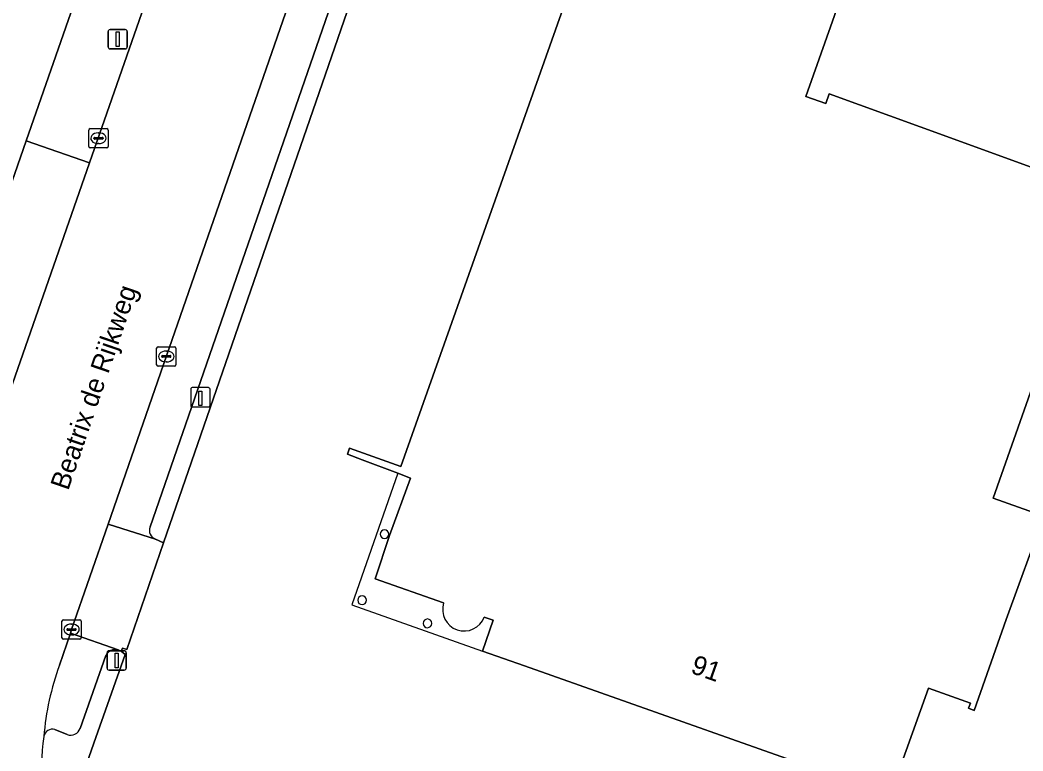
# Model space of a CAD drawing. Extents: x 155018 to 156648, y 383979 to 385733.
# Drawn here: x 155664.5 to 155716.5, y 385186.7 to 385224.6 of the extents above; entities that cross this region are included whole.
import ezdxf

# ---------------------------------------------------------------- set-up
doc = ezdxf.new("R2010")
doc.units = 0
for name, color, linetype in [('IMGEO_Erf', 7, 'Continuous'), ('IMGEO_Kolk', 7, 'Continuous'), ('IMGEO_Laadpaal', 7, 'Continuous'), ('IMGEO_Lichtmast', 7, 'Continuous'), ('IMGEO_Openbare_ruimte_label', 7, 'Continuous'), ('IMGEO_Pand', 7, 'Continuous'), ('IMGEO_Pand_nummerreeks', 7, 'Continuous'), ('IMGEO_Pand_overbouw', 7, 'Continuous'), ('IMGEO_Parkeervlak_open', 7, 'Continuous'), ('IMGEO_Rijbaan_lokaal_gesloten', 7, 'Continuous'), ('IMGEO_Rijbaan_lokaal_open', 7, 'Continuous'), ('IMGEO_Voetpad_open', 7, 'Continuous')]:
    doc.layers.add(name, color=color, linetype=linetype)

msp = doc.modelspace()

# ---------------------------------------------------------------- linework, layer by layer
at = {"layer": 'IMGEO_Erf'}
for points in [[(155585.597, 385210.337), (155650.233, 385187.375), (155655.531, 385191.723), (155656.69, 385195.055), (155660.547, 385206.12), (155664.799, 385218.321), (155675.84, 385250), (155676.37, 385251.16)], [(155685.622, 385237.196), (155671.917, 385197.491), (155670.02, 385191.956), (155669.794, 385192.03), (155669.725, 385191.858), (155669.92, 385191.7), (155668.302, 385187.1), (155667.923, 385186.008), (155669.441, 385180.56), (155730.029, 385159.047), (155744.199, 385153.889), (155748.543, 385152.39), (155750.886, 385151.839), (155770.14, 385170.78), (155769.334, 385171.588), (155771.445, 385173.686), (155770.316, 385174.928)], [(155686.433, 385194.364), (155682.89, 385195.623), (155683.621, 385197.862), (155684.72, 385200.838), (155684.054, 385201.091), (155682.217, 385201.789), (155681.452, 385202.08), (155681.557, 385202.387), (155684.214, 385201.442), (155695.757, 385234.05), (155697.445, 385233.456), (155698.209, 385235.625), (155697.932, 385235.742), (155698.043, 385236.03), (155703.969, 385233.926), (155703.862, 385233.624), (155703.574, 385233.714), (155702.809, 385231.546), (155708.369, 385229.585), (155705.207, 385220.626), (155706.242, 385220.259), (155706.419, 385220.759), (155711.119, 385219.053), (155720.496, 385215.647)], [(155720.496, 385215.647), (155714.91, 385199.799), (155717.528, 385198.867), (155715.583, 385193.504), (155713.921, 385188.788), (155713.627, 385188.904), (155713.733, 385189.172), (155711.565, 385189.952), (155709.58, 385184.405), (155690.624, 385191.097), (155688.452, 385191.872), (155689.001, 385193.47), (155688.537, 385193.635)]]:
    msp.add_lwpolyline(points, dxfattribs=at)
for centre, radius, start, end in [((155683.363, 385197.938), 0.225, 90, 270), ((155683.362, 385197.938), 0.225, 270.2552, 89.7448), ((155682.205, 385194.505), 0.225, 90, 270), ((155682.204, 385194.505), 0.225, 270.2552, 89.7448), ((155687.494, 385194.025), 1.114, 162.2897, 339.4897), ((155685.6, 385193.309), 0.225, 90, 270), ((155685.599, 385193.309), 0.225, 270.2552, 89.7448)]:
    msp.add_arc(centre, radius, start, end, dxfattribs=at)
at = {"layer": 'IMGEO_Kolk'}
for p, q in [((155668.045, 385218.038), (155668.045, 385218.89)), ((155668.12, 385218.964), (155668.972, 385218.964)), ((155669.046, 385218.89), (155669.046, 385218.038)), ((155668.304, 385218.458), (155668.304, 385218.47)), ((155668.742, 385218.421), (155668.344, 385218.421)), ((155668.347, 385218.507), (155668.745, 385218.507)), ((155668.533, 385218.744), (155668.558, 385218.744)), ((155668.788, 385218.47), (155668.788, 385218.458)), ((155668.972, 385217.964), (155668.12, 385217.964)), ((155668.556, 385218.184), (155668.531, 385218.184)), ((155671.56, 385206.722), (155671.56, 385207.574)), ((155671.635, 385207.648), (155672.487, 385207.648)), ((155672.561, 385207.574), (155672.561, 385206.722)), ((155671.819, 385207.142), (155671.819, 385207.154)), ((155672.257, 385207.105), (155671.859, 385207.105)), ((155671.862, 385207.191), (155672.26, 385207.191)), ((155672.048, 385207.428), (155672.073, 385207.428)), ((155672.303, 385207.154), (155672.303, 385207.142)), ((155672.487, 385206.648), (155671.635, 385206.648)), ((155672.071, 385206.868), (155672.046, 385206.868)), ((155666.651, 385192.562), (155666.651, 385193.414)), ((155666.726, 385193.488), (155667.578, 385193.488)), ((155667.652, 385193.414), (155667.652, 385192.562)), ((155666.91, 385192.982), (155666.91, 385192.994)), ((155667.348, 385192.945), (155666.95, 385192.945)), ((155666.953, 385193.031), (155667.351, 385193.031)), ((155667.139, 385193.268), (155667.164, 385193.268)), ((155667.394, 385192.994), (155667.394, 385192.982)), ((155667.578, 385192.488), (155666.726, 385192.488)), ((155667.162, 385192.708), (155667.137, 385192.708))]:
    msp.add_line(p, q, dxfattribs=at)
for points in [[(155668.045, 385218.038), (155668.045, 385218.89)], [(155668.12, 385218.964), (155668.972, 385218.964)], [(155669.046, 385218.89), (155669.046, 385218.038)], [(155668.972, 385217.964), (155668.12, 385217.964)], [(155671.56, 385206.722), (155671.56, 385207.574)], [(155671.635, 385207.648), (155672.487, 385207.648)], [(155672.561, 385207.574), (155672.561, 385206.722)], [(155672.487, 385206.648), (155671.635, 385206.648)], [(155666.651, 385192.562), (155666.651, 385193.414)], [(155666.726, 385193.488), (155667.578, 385193.488)], [(155667.652, 385193.414), (155667.652, 385192.562)], [(155667.578, 385192.488), (155666.726, 385192.488)]]:
    msp.add_lwpolyline(points, dxfattribs=at)
for centre, radius, start, end in [((155668.122, 385218.888), 0.0765, 91.552, 178.448), ((155668.122, 385218.888), 0.0765, 91.552, 178.448), ((155668.97, 385218.888), 0.0765, 1.552, 88.448), ((155668.97, 385218.888), 0.0765, 1.552, 88.448), ((155668.344, 385218.467), 0.0403, 85.8775, 175.7526), ((155668.341, 385218.457), 0.0366, 178.938, 274.7102), ((155668.745, 385218.464), 0.043, 264.8664, 352.4533), ((155668.749, 385218.469), 0.0386, 1.7309, 96.639), ((155668.122, 385218.04), 0.0765, 181.552, 268.448), ((155668.122, 385218.04), 0.0765, 181.552, 268.448), ((155668.97, 385218.04), 0.0765, 271.552, 358.448), ((155668.97, 385218.04), 0.0765, 271.552, 358.448), ((155671.637, 385207.572), 0.0765, 91.552, 178.448), ((155671.637, 385207.572), 0.0765, 91.552, 178.448), ((155672.485, 385207.572), 0.0765, 1.552, 88.448), ((155672.485, 385207.572), 0.0765, 1.552, 88.448), ((155671.859, 385207.151), 0.0403, 85.8775, 175.7526), ((155671.856, 385207.141), 0.0366, 178.938, 274.7102), ((155672.26, 385207.148), 0.043, 264.8664, 352.4533), ((155672.264, 385207.153), 0.0386, 1.7309, 96.639), ((155671.637, 385206.724), 0.0765, 181.552, 268.448), ((155671.637, 385206.724), 0.0765, 181.552, 268.448), ((155672.485, 385206.724), 0.0765, 271.552, 358.448), ((155672.485, 385206.724), 0.0765, 271.552, 358.448), ((155666.728, 385193.412), 0.0765, 91.552, 178.448), ((155666.728, 385193.412), 0.0765, 91.552, 178.448), ((155667.576, 385193.412), 0.0765, 1.552, 88.448), ((155667.576, 385193.412), 0.0765, 1.552, 88.448), ((155666.95, 385192.991), 0.0403, 85.8775, 175.7526), ((155666.947, 385192.981), 0.0366, 178.938, 274.7102), ((155667.351, 385192.988), 0.043, 264.8664, 352.4533), ((155667.355, 385192.993), 0.0386, 1.7309, 96.639), ((155666.728, 385192.564), 0.0765, 181.552, 268.448), ((155666.728, 385192.564), 0.0765, 181.552, 268.448), ((155667.576, 385192.564), 0.0765, 271.552, 358.448), ((155667.576, 385192.564), 0.0765, 271.552, 358.448)]:
    msp.add_arc(centre, radius, start, end, dxfattribs=at)
for centre, major_axis, ratio, start_param, end_param in [((155668.532, 385218.464), (-0.387, 0.002), 0.722429, 4.712389, 7.853982), ((155668.557, 385218.464), (-0.39, 0.002), 0.717154, 1.570796, 4.712389), ((155672.047, 385207.148), (-0.387, 0.002), 0.722429, 4.712389, 7.853982), ((155672.072, 385207.148), (-0.39, 0.002), 0.717154, 1.570796, 4.712389), ((155667.138, 385192.988), (-0.387, 0.002), 0.722429, 4.712389, 7.853982), ((155667.163, 385192.988), (-0.39, 0.002), 0.717154, 1.570796, 4.712389)]:
    msp.add_ellipse(centre, major_axis=major_axis, ratio=ratio, start_param=start_param, end_param=end_param, dxfattribs=at)
at = {"layer": 'IMGEO_Laadpaal'}
for p, q in [((155673.325, 385205.447), (155673.325, 385204.606)), ((155673.325, 385205.447), (155673.325, 385204.606)), ((155674.241, 385205.531), (155673.4, 385205.531)), ((155674.241, 385205.531), (155673.4, 385205.531)), ((155674.325, 385204.615), (155674.325, 385205.456)), ((155674.325, 385204.615), (155674.325, 385205.456)), ((155673.409, 385204.531), (155674.25, 385204.531)), ((155673.409, 385204.531), (155674.25, 385204.531))]:
    msp.add_line(p, q, dxfattribs=at)
msp.add_lwpolyline([(155673.74, 385205.344), (155673.9, 385205.344), (155673.9, 385204.611), (155673.74, 385204.611), (155673.74, 385205.344)], dxfattribs=at)
for centre, start, end in [((155673.403, 385205.453), 92.4484, 184.2845), ((155673.403, 385205.453), 92.4484, 184.2845), ((155674.247, 385205.453), 2.4484, 94.2845), ((155674.247, 385205.453), 2.4484, 94.2845), ((155673.403, 385204.609), 182.4484, 274.2845), ((155673.403, 385204.609), 182.4484, 274.2845), ((155674.247, 385204.609), 272.4484, 4.2845), ((155674.247, 385204.609), 272.4484, 4.2845)]:
    msp.add_arc(centre, 0.0779, start, end, dxfattribs=at)
at = {"layer": 'IMGEO_Lichtmast'}
for p, q in [((155669.145, 385224.099), (155669.935, 385224.099)), ((155669.935, 385224.099), (155669.145, 385224.099)), ((155669.045, 385223.199), (155669.045, 385223.999)), ((155669.045, 385223.999), (155669.045, 385223.199)), ((155670.035, 385223.999), (155670.035, 385223.199)), ((155670.035, 385223.199), (155670.035, 385223.999)), ((155669.935, 385223.099), (155669.145, 385223.099)), ((155669.145, 385223.099), (155669.935, 385223.099)), ((155669.091, 385191.885), (155669.881, 385191.885)), ((155669.881, 385191.885), (155669.091, 385191.885)), ((155668.991, 385190.985), (155668.991, 385191.785)), ((155668.991, 385191.785), (155668.991, 385190.985)), ((155669.981, 385191.785), (155669.981, 385190.985)), ((155669.981, 385190.985), (155669.981, 385191.785)), ((155669.881, 385190.885), (155669.091, 385190.885)), ((155669.091, 385190.885), (155669.881, 385190.885))]:
    msp.add_line(p, q, dxfattribs=at)
for points in [[(155669.465, 385223.974), (155669.615, 385223.974), (155669.615, 385223.224), (155669.465, 385223.224), (155669.465, 385223.974)], [(155669.411, 385191.76), (155669.561, 385191.76), (155669.561, 385191.01), (155669.411, 385191.01), (155669.411, 385191.76)]]:
    msp.add_lwpolyline(points, dxfattribs=at)
for centre, start, end in [((155669.145, 385223.999), 90, 180), ((155669.145, 385223.999), 90, 180), ((155669.935, 385223.999), 0, 90), ((155669.935, 385223.999), 360, 90), ((155669.145, 385223.199), 180, 270), ((155669.145, 385223.199), 180, 270), ((155669.935, 385223.199), 270, 0), ((155669.935, 385223.199), 270, 0), ((155669.091, 385191.785), 90, 180), ((155669.091, 385191.785), 90, 180), ((155669.881, 385191.785), 0, 90), ((155669.881, 385191.785), 360, 90), ((155669.091, 385190.985), 180, 270), ((155669.091, 385190.985), 180, 270), ((155669.881, 385190.985), 270, 0), ((155669.881, 385190.985), 270, 0)]:
    msp.add_arc(centre, 0.1, start, end, dxfattribs=at)
at = {"layer": 'IMGEO_Pand'}
for points in [[(155695.757, 385234.05), (155684.214, 385201.442), (155681.557, 385202.387), (155681.452, 385202.08), (155682.217, 385201.789), (155684.054, 385201.091), (155684.72, 385200.838), (155683.621, 385197.862), (155682.89, 385195.623), (155686.433, 385194.364)], [(155688.537, 385193.635), (155689.001, 385193.47), (155688.452, 385191.872), (155690.624, 385191.097), (155709.58, 385184.405), (155711.565, 385189.952), (155713.733, 385189.172), (155713.627, 385188.904), (155713.921, 385188.788), (155715.583, 385193.504), (155717.528, 385198.867), (155714.91, 385199.799), (155720.496, 385215.647), (155711.119, 385219.053), (155706.419, 385220.759), (155706.242, 385220.259), (155705.207, 385220.626), (155708.369, 385229.585)]]:
    msp.add_lwpolyline(points, dxfattribs=at)
for centre, radius, start, end in [((155683.363, 385197.938), 0.225, 90, 270), ((155683.362, 385197.938), 0.225, 270.2552, 89.7448), ((155682.205, 385194.505), 0.225, 90, 270), ((155682.204, 385194.505), 0.225, 270.2552, 89.7448), ((155687.494, 385194.025), 1.114, 162.2897, 339.4897), ((155685.6, 385193.309), 0.225, 90, 270), ((155685.599, 385193.309), 0.225, 270.2552, 89.7448)]:
    msp.add_arc(centre, radius, start, end, dxfattribs=at)
at = {"layer": 'IMGEO_Pand_overbouw'}
for points in [[(155684.72, 385200.838), (155684.054, 385201.091), (155681.675, 385194.261), (155688.452, 385191.872), (155689.001, 385193.47), (155688.537, 385193.635)], [(155686.433, 385194.364), (155682.89, 385195.623), (155683.621, 385197.862), (155684.72, 385200.838)]]:
    msp.add_lwpolyline(points, dxfattribs=at)
msp.add_arc((155687.494, 385194.025), 1.114, 162.2897, 339.4897, dxfattribs=at)
at = {"layer": 'IMGEO_Parkeervlak_open'}
for points in [[(155685.217, 385237.335), (155682.793, 385238.178), (155678.967, 385227.061), (155672.074, 385207.188), (155669.046, 385198.453), (155671.494, 385197.677)], [(155671.216, 385198.305), (155684.615, 385237.008)], [(155669.563, 385191.927), (155667.089, 385192.806), (155666.524, 385191.146)], [(155667.594, 385187.856), (155668.926, 385191.639)], [(155666.286, 385187.81), (155666.929, 385187.539)]]:
    msp.add_lwpolyline(points, dxfattribs=at)
for centre, radius, start, end in [((155671.676, 385198.133), 0.491, 159.4828, 248.2728), ((155669.408, 385191.421), 0.529, 73.0102, 155.6471), ((155679.838, 385186.289), 14.172, 159.9581, 175.3702), ((155666.173, 385187.357), 0.467, 75.9708, 170.6226), ((155667.106, 385188.024), 0.516, 249.9657, 341.0078)]:
    msp.add_arc(centre, radius, start, end, dxfattribs=at)
at = {"layer": 'IMGEO_Rijbaan_lokaal_gesloten'}
for points in [[(155679.753, 385250), (155678.767, 385247.869), (155668.078, 385217.182), (155663.827, 385204.981), (155659.976, 385193.924), (155659.129, 385191.459)], [(155666.524, 385191.146), (155667.089, 385192.806), (155667.151, 385192.988), (155669.046, 385198.453), (155672.074, 385207.188), (155678.967, 385227.061), (155682.793, 385238.178), (155683.682, 385240.76), (155684.197, 385242.211)]]:
    msp.add_lwpolyline(points, dxfattribs=at)
for centre, radius, start, end in [((155679.838, 385186.289), 14.172, 159.9581, 175.3702), ((155677.248, 385185.743), 11.66, 171.667, 199.5635)]:
    msp.add_arc(centre, radius, start, end, dxfattribs=at)
at = {"layer": 'IMGEO_Rijbaan_lokaal_open'}
msp.add_lwpolyline([(155671.917, 385197.491), (155671.494, 385197.677), (155669.046, 385198.453), (155667.151, 385192.988), (155667.089, 385192.806), (155669.563, 385191.927), (155669.725, 385191.858), (155669.794, 385192.03), (155670.02, 385191.956)], close=True, dxfattribs=at)
at = {"layer": 'IMGEO_Voetpad_open'}
for points in [[(155676.37, 385251.16), (155675.84, 385250), (155664.799, 385218.321), (155668.078, 385217.182), (155678.767, 385247.869), (155679.753, 385250)], [(155671.494, 385197.677), (155671.917, 385197.491), (155685.622, 385237.196), (155685.217, 385237.335)], [(155684.615, 385237.008), (155671.216, 385198.305)], [(155667.923, 385186.008), (155668.302, 385187.1), (155669.92, 385191.7), (155669.725, 385191.858), (155669.563, 385191.927)], [(155668.926, 385191.639), (155667.594, 385187.856)], [(155666.929, 385187.539), (155666.286, 385187.81)]]:
    msp.add_lwpolyline(points, dxfattribs=at)
msp.add_lwpolyline([(155663.827, 385204.981), (155668.078, 385217.182), (155664.799, 385218.321), (155660.547, 385206.12)], close=True, dxfattribs=at)
for centre, radius, start, end in [((155671.676, 385198.133), 0.491, 159.4828, 248.2728), ((155669.408, 385191.421), 0.529, 73.0102, 155.6471), ((155666.173, 385187.357), 0.467, 75.9708, 170.6226), ((155667.106, 385188.024), 0.516, 249.9657, 341.0078), ((155677.248, 385185.743), 11.66, 171.667, 199.5635)]:
    msp.add_arc(centre, radius, start, end, dxfattribs=at)

# ---------------------------------------------------------------- texts
at = {"layer": 'IMGEO_Openbare_ruimte_label'}
msp.add_text('Beatrix de Rijkweg', height=1, rotation=71.0939, dxfattribs=at).set_placement((155666.975, 385200.158))
at = {"layer": 'IMGEO_Pand_nummerreeks'}
msp.add_text('91', height=1, rotation=340.5357, dxfattribs=at).set_placement((155699.183, 385190.752))

doc.saveas('drawing.dxf')
